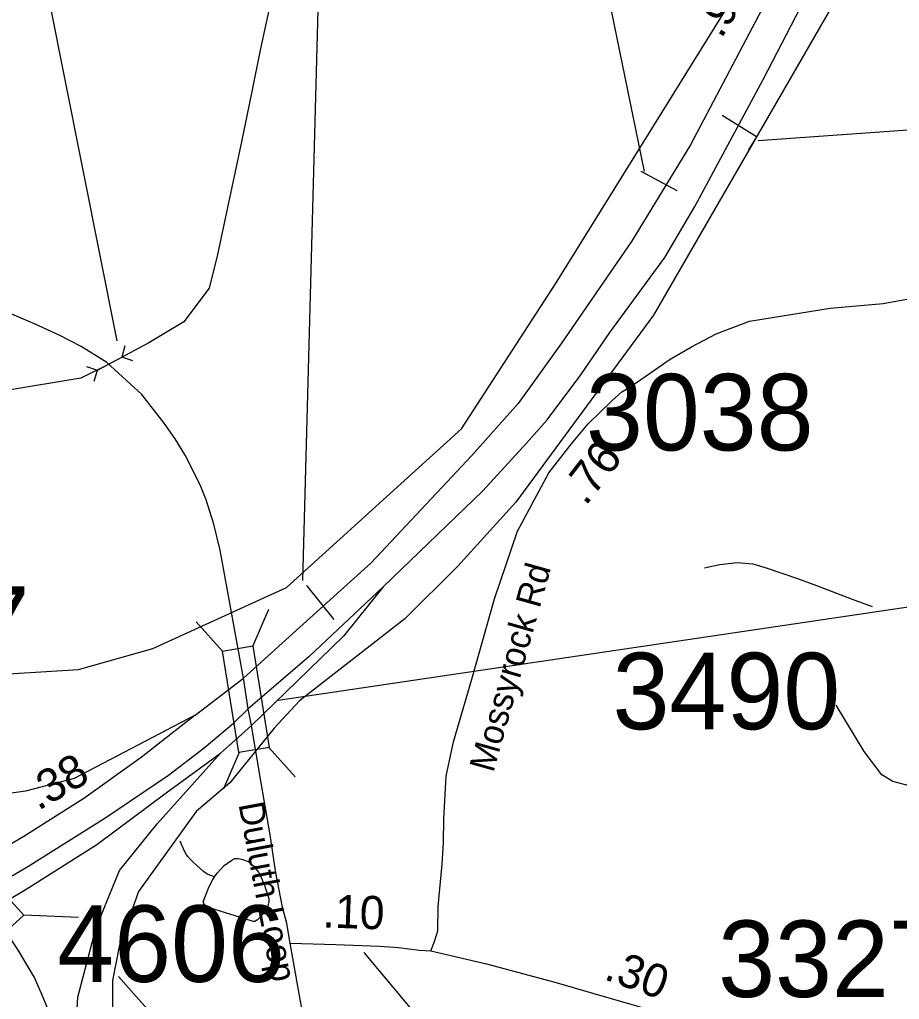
# Model space of a CAD drawing. Extents: x 1662474 to 1856135, y 779280 to 917889.
# Drawn here: x 1778351 to 1781662, y 819185 to 822872 of the extents above; entities that cross this region are included whole.
import ezdxf

# ---------------------------------------------------------------- set-up
doc = ezdxf.new("R2010")
doc.units = 0
for name, color, linetype in [('Cogo Default Point CELL', 7, 'Continuous'), ('Exist Boundary Political City Limit New', 7, 'Continuous'), ('Exist Hydrographic Creek Single Shore', 7, 'Continuous'), ('Exist Hydrographic Misc Water Feature', 7, 'Continuous'), ('Exist Hydrographic Pond Under 1500 Sq Ft', 7, 'Continuous'), ('Exist Road Primary Interstate Divided Center Attributed', 7, 'Continuous'), ('Exist Road Primary Interstate Mileage Hundredths English Label', 7, 'Continuous'), ('Exist Road Primary Interstate Ramp 1 Lane Attributed', 7, 'Continuous'), ('Exist Road Primary Interstate Structure Cantilever Sign Number Label', 7, 'Continuous'), ('Exist Road Primary Interstate Structure Ovrhead Sign CELL', 7, 'Continuous'), ('Exist Road Primary Interstate Structure Standard Bridge CELL', 7, 'Continuous'), ('Exist Road Secondary Mileage Tenths English Label', 7, 'Continuous'), ('Exist Road Secondary Structure Culvert CELL', 7, 'Continuous'), ('Exist Road Secondary Structure Standard Bridge CELL', 7, 'Continuous'), ('Exist Road Secondary Structure Standard Bridge Number Label', 7, 'Continuous'), ('Exist Road Secondary Type 41 Attributed', 7, 'Continuous'), ('Exist Road Secondary Type 51 Attributed', 7, 'Continuous'), ('Exist Road Secondary Type 51 Label', 7, 'Continuous'), ('Exist Vertical Profile Horizontal Axis Label Major', 7, 'Continuous'), ('Map Preparation Boundary City Limit Buffer Line', 7, 'Continuous'), ('Prop DGN Element Guardrail', 7, 'Continuous'), ('Prop Drainage Structure Pipe Removal Label', 7, 'Continuous')]:
    doc.layers.add(name, color=color, linetype=linetype)

msp = doc.modelspace()

# ---------------------------------------------------------------- linework, layer by layer
at = {"layer": 'Cogo Default Point CELL'}
msp.add_line((1779646.5, 819360.8), (1780039.5, 818893.2), dxfattribs=at)
at = {"layer": 'Exist Boundary Political City Limit New'}
for points in [[(1778084.6, 820396), (1778573, 820425.9), (1778852.1, 820505.6), (1779355.5, 820734.7), (1780013.2, 821332.4), (1780370.2, 821881.1), (1781013.1, 822918.2), (1781477.4, 823734.9), (1781477.5, 823840.6), (1781536.1, 823837.9), (1781555.5, 824259.8), (1781728.8, 824232.1), (1782541.5, 825773.9), (1782936.2, 826552.5), (1783088.9, 826853.5), (1783089, 827051.7), (1783189.1, 827051.2), (1783383.2, 827492.5), (1783511.5, 827873.9), (1783644.9, 828645.9)], [(1781882.8, 823745.4), (1780736.1, 821760.1), (1780217.8, 821056.5), (1779999.9, 820815.2), (1779800.4, 820617.4), (1779404.6, 820308.7), (1779308.5, 820205.1), (1779141.8, 820000), (1779014.6, 819891.6), (1778798.1, 819590.3), (1778724.9, 819383.8), (1778700.1, 819255.6), (1778700.1, 818990), (1778703.1, 818791.7), (1778730.6, 818555.7), (1778753.4, 818447.8), (1778857.6, 818076.7), (1778982.9, 817948.6), (1779177.2, 817709.1), (1778983.1, 817406.9), (1778443.1, 817978.6), (1778273.8, 818145.4)]]:
    msp.add_lwpolyline(points, dxfattribs=at)
at = {"layer": 'Exist Hydrographic Creek Single Shore'}
msp.add_lwpolyline([(1779301.6, 822966.2), (1779256.5, 822757.8), (1779225.2, 822601.4), (1779187.5, 822418.2), (1779095.4, 821988), (1779064.1, 821861.8), (1778968.5, 821735.2), (1778837.2, 821655.2), (1778675, 821569), (1778581.1, 821523), (1778301.6, 821476.8)], dxfattribs=at)
at = {"layer": 'Exist Hydrographic Misc Water Feature'}
for points in [[(1780928.2, 820809.5), (1780956.3, 820815.3), (1780986.4, 820821.1), (1781050.6, 820828.7), (1781110.5, 820824.3), (1781164.4, 820807.9), (1781278.2, 820769.1), (1781350, 820742.6), (1781483.7, 820691.6), (1781559.3, 820663.1)], [(1779084.8, 819645.5), (1779056.9, 819655.7), (1779042.9, 819665.7), (1779005.2, 819700), (1778995.2, 819710.1), (1778983.3, 819722.2), (1778979.4, 819728.2), (1778971.4, 819742.2), (1778955.6, 819780.4)]]:
    msp.add_lwpolyline(points, dxfattribs=at)
at = {"layer": 'Exist Hydrographic Pond Under 1500 Sq Ft'}
msp.add_lwpolyline([(1779084.8, 819645.5), (1779094.8, 819659.4), (1779121.1, 819689.2), (1779149.2, 819709), (1779161.3, 819714.9), (1779173.4, 819714.8), (1779191.2, 819710.7), (1779197.4, 819708.7), (1779203.3, 819706.7), (1779209.2, 819704.6), (1779217.2, 819700.5), (1779225.2, 819692.5), (1779231.2, 819686.5), (1779250.9, 819662.3), (1779257, 819650.2), (1779266.7, 819628.1), (1779272.6, 819614.1), (1779276.5, 819602.1), (1779288.4, 819564), (1779288.2, 819552), (1779286.1, 819542), (1779284.1, 819532), (1779280, 819524), (1779253.7, 819492.2), (1779245.7, 819484.3), (1779239.6, 819480.3), (1779235.7, 819478.3), (1779229.8, 819478.4), (1779221.8, 819480.5), (1779065.9, 819529.5), (1779057.9, 819533.6), (1779054, 819535.6), (1779048.1, 819539.7), (1779044, 819545.7), (1779042.1, 819551.7), (1779064.5, 819609.5), (1779076.6, 819633.5), (1779084.8, 819645.5)], dxfattribs=at)
at = {"layer": 'Exist Road Primary Interstate Divided Center Attributed'}
msp.add_line((1779011.6, 820254), (1779192.9, 820393.3), dxfattribs=at)
for points in [[(1781864.8, 824287.8), (1781400.6, 823400.1), (1780875.6, 822400.3), (1780654.1, 822037.2), (1780389.7, 821655), (1780227.5, 821427.6), (1780052.7, 821232.2), (1779672.3, 820825.9), (1779417.5, 820596.8), (1779192.9, 820393.3)], [(1779719.5, 820737.1), (1780093.9, 821098.5), (1780258.4, 821278.5), (1780335.5, 821365.9), (1780463.4, 821535.7), (1780572, 821695.1), (1780779.4, 821977.3), (1780891.7, 822169.3), (1781149.5, 822647.4), (1781466.4, 823259.9), (1781978.4, 824273.8)], [(1779719.5, 820737.1), (1779440.9, 820475.3), (1779316.7, 820368.1), (1779211.5, 820278.8)], [(1778181.8, 819568.8), (1778382, 819684.3), (1778675, 819869.4), (1778911.5, 820028.8), (1779045.1, 820131.7), (1779155.5, 820224.7), (1779211.5, 820278.8)], [(1779011.6, 820254), (1778808.7, 820095.7), (1778592.8, 819941.4), (1778366.6, 819797.4), (1778095, 819638.3)]]:
    msp.add_lwpolyline(points, dxfattribs=at)
at = {"layer": 'Exist Road Primary Interstate Ramp 1 Lane Attributed'}
for points in [[(1779011.6, 820254), (1778556.4, 820016), (1778372.9, 819968.5), (1778090.3, 819928.8), (1777986.9, 819923.5), (1777867.9, 819925), (1777754.6, 819934.9), (1777650.4, 819946.9), (1777561.3, 819966.6), (1777389.1, 820017.9), (1777183.8, 820097.6), (1776966.4, 820220), (1776796.5, 820369.5), (1776660.7, 820507.5), (1776584.1, 820597.9), (1776515.5, 820701.5), (1776479, 820754), (1776313.4, 821053.2)], [(1779719.5, 820737.1), (1779569.7, 820551.8), (1779222.9, 820216.1)], [(1779222.9, 820216.1), (1779161.1, 820158.8), (1779106.8, 820111.2)], [(1778233.9, 819515.2), (1778371.4, 819596.8), (1778641.4, 819767.7), (1778902.9, 819961.7), (1779106.8, 820111.2)], [(1778549.6, 818853.7), (1778570, 819193.6), (1778637.9, 819451.9), (1778726.3, 819669.4), (1778868.9, 819846.1), (1779106.8, 820111.2)], [(1778549.6, 818853.7), (1778474.8, 819106.6), (1778435.6, 819200.3), (1778406.9, 819266.7), (1778348, 819365.7), (1778315.5, 819416.3), (1778233.9, 819515.2)]]:
    msp.add_lwpolyline(points, dxfattribs=at)
at = {"layer": 'Exist Road Primary Interstate Structure Cantilever Sign Number Label'}
msp.add_line((1781130.6, 822417.8), (1786804.6, 822816), dxfattribs=at)
at = {"layer": 'Exist Road Primary Interstate Structure Ovrhead Sign CELL'}
for p, q in [((1780702.5, 822301.1), (1780001.3, 825732.4)), ((1779416.1, 820760.7), (1779497.1, 823724.9)), ((1780688.7, 822301.3), (1780823.6, 822228.7)), ((1779430.9, 820742.6), (1779533.6, 820614.2))]:
    msp.add_line(p, q, dxfattribs=at)
at = {"layer": 'Exist Road Primary Interstate Structure Standard Bridge CELL'}
msp.add_line((1778572.3, 819492.5), (1778366.7, 819502.3), dxfattribs=at)
msp.add_lwpolyline([(1778210.9, 819360.7), (1777907.8, 819694.2), (1778063.6, 819835.8), (1778366.7, 819502.3)], close=True, dxfattribs=at)
at = {"layer": 'Exist Road Secondary Structure Culvert CELL'}
for p, q in [((1778746.6, 821644.5), (1778735.1, 821602.3)), ((1778643.4, 821553.1), (1778735.1, 821602.3)), ((1778776.6, 821588.6), (1778735.1, 821602.3)), ((1778601.9, 821566.8), (1778643.4, 821553.1)), ((1778631.9, 821510.9), (1778643.4, 821553.1))]:
    msp.add_line(p, q, dxfattribs=at)
at = {"layer": 'Exist Road Secondary Structure Standard Bridge CELL'}
for p, q in [((1779287.4, 820652.3), (1779228.3, 820515.3)), ((1779015.5, 820605.8), (1779114.2, 820495.8)), ((1779177.4, 820113.7), (1779118.2, 819976.7)), ((1779288.9, 820132.8), (1779387.6, 820022.8))]:
    msp.add_line(p, q, dxfattribs=at)
msp.add_lwpolyline([(1779228.3, 820515.3), (1779289.5, 820132.9), (1779175.3, 820113.4), (1779114.2, 820495.8)], close=True, dxfattribs=at)
at = {"layer": 'Exist Road Secondary Structure Standard Bridge Number Label'}
msp.add_line((1779323.6, 820310.8), (1782186.8, 820734.4), dxfattribs=at)
at = {"layer": 'Exist Road Secondary Type 41 Attributed'}
msp.add_lwpolyline([(1779898.3, 819367.9), (1780108.2, 819319.2), (1780365.3, 819249.1), (1780511.4, 819207), (1780719.5, 819146.4), (1780811.3, 819124.5), (1780988.3, 819074.2), (1781073.2, 819054.3), (1781249.8, 819041.7), (1781413.6, 819034.4), (1781502.9, 819050.6), (1781522.8, 819064.6)], dxfattribs=at)
at = {"layer": 'Exist Road Secondary Type 51 Attributed'}
for points in [[(1779192.9, 820393.3), (1779105.6, 820875), (1779081.7, 820973.9), (1779052.9, 821064.6), (1779030, 821121.5), (1778973.6, 821232.8), (1778936.7, 821294.8), (1778894.5, 821353.6), (1778810.3, 821461.2), (1778678.6, 821581.4), (1778582.6, 821641.6), (1778500, 821685.1), (1778408.9, 821725.8), (1778101, 821858.1)], [(1779898.3, 819367.9), (1779911.6, 819402.5), (1779924.2, 819443.1), (1779926.4, 819534.6), (1779940.8, 819693.2), (1779946.2, 819772.3), (1779947.8, 819864.5), (1779956.6, 820024.5), (1779983.2, 820154.3), (1780052.3, 820390.2), (1780137.9, 820691.7), (1780225, 820946.5), (1780342.7, 821166.6), (1780427.1, 821275.1), (1780490.4, 821350.4), (1780579.7, 821437.9), (1780617.6, 821471.4), (1780646.6, 821489.2), (1780798.4, 821594.1), (1780878.8, 821640.9), (1780972.5, 821690), (1781097.5, 821736.9), (1781400.5, 821785.6), (1781600.8, 821804.4), (1781702.9, 821822.1)], [(1779211.5, 820278.8), (1779192.9, 820393.3)], [(1779222.9, 820216.1), (1779211.5, 820278.8)], [(1782422.6, 819903), (1782417.4, 819909.6), (1782405.8, 819919), (1782379.2, 819928.8), (1782344.9, 819936.2), (1782263.3, 819943.6), (1781885.2, 819968.1), (1781703.5, 819987.7), (1781637.1, 820004.9), (1781595.4, 820029.5), (1781529.1, 820117.8), (1781423.5, 820292.1)], [(1779369, 819395.9), (1779355.8, 819470.6), (1779340.7, 819531.4), (1779313.7, 819669.1), (1779293.8, 819804.6), (1779259.5, 820000.1), (1779222.9, 820216.1)], [(1779529.6, 818542.4), (1779519.6, 818570.5), (1779506.7, 818628.8), (1779496, 818686.9), (1779480.7, 818761.2), (1779463.2, 818857.5), (1779441.3, 818976), (1779419.4, 819114.8), (1779401.9, 819212.9), (1779369, 819395.9)], [(1779369, 819395.9), (1779540.9, 819391.5), (1779704.7, 819385.6), (1779776.2, 819379.7), (1779854.8, 819370.1), (1779898.3, 819367.9)], [(1779529.6, 818542.4), (1779479.3, 818540.9), (1779432.8, 818546.8), (1779375.9, 818566.3), (1779331.7, 818592.4), (1779259.5, 818672), (1779177.4, 818767.9), (1779079.5, 818875.9), (1779006.9, 818953.2), (1778911.3, 819061.1), (1778797.6, 819185.5), (1778723, 819270.9)]]:
    msp.add_lwpolyline(points, dxfattribs=at)
at = {"layer": 'Exist Vertical Profile Horizontal Axis Label Major'}
msp.add_line((1778717.8, 821663.6), (1777963.7, 825446.9), dxfattribs=at)
at = {"layer": 'Map Preparation Boundary City Limit Buffer Line'}
for points in [[(1778084.6, 820396), (1778573, 820425.9), (1778852.1, 820505.6), (1779355.5, 820734.7), (1780013.2, 821332.4), (1780370.2, 821881.1), (1781013.1, 822918.2), (1781477.4, 823734.9), (1781477.5, 823840.6), (1781536.1, 823837.9), (1781555.5, 824259.8), (1781728.8, 824232.1), (1782541.5, 825773.9), (1782936.2, 826552.5), (1783088.9, 826853.5), (1783089, 827051.7), (1783189.1, 827051.2), (1783383.2, 827492.5), (1783511.5, 827873.9), (1783644.9, 828645.9)], [(1781882.8, 823745.4), (1780736.1, 821760.1), (1780217.8, 821056.5), (1779999.9, 820815.2), (1779800.4, 820617.4), (1779404.6, 820308.7), (1779308.5, 820205.1), (1779141.8, 820000), (1779014.6, 819891.6), (1778798.1, 819590.3), (1778724.9, 819383.8), (1778700.1, 819255.6), (1778700.1, 818990), (1778703.1, 818791.7), (1778730.6, 818555.7), (1778753.4, 818447.8), (1778857.6, 818076.7), (1778982.9, 817948.6), (1779177.2, 817709.1), (1778983.1, 817406.9), (1778443.1, 817978.6), (1778273.8, 818145.4)]]:
    msp.add_lwpolyline(points, dxfattribs=at)
at = {"layer": 'Prop Drainage Structure Pipe Removal Label'}
for q in [(1780995.2, 822510.8), (1781094, 822382.3)]:
    msp.add_line((1781124.1, 822430.8), q, dxfattribs=at)

# ---------------------------------------------------------------- texts
at = {"layer": 'Cogo Default Point CELL'}
for s, p in [('3038', (1780482, 821250.8)), ('4607', (1777531.5, 820451.7)), ('3490', (1780582.2, 820201.4)), ('4606', (1778492.3, 819250.7)), ('3327', (1780979.5, 819193.6))]:
    msp.add_text(s, height=288, dxfattribs=at).set_placement(p)
at = {"layer": 'Exist Road Primary Interstate Mileage Hundredths English Label'}
for s, rotation, p in [('.90', 58.6072, (1780991.2, 822797.4)), ('.38', 29.9758, (1778420.5, 819893.3))]:
    msp.add_text(s, height=125, rotation=rotation, dxfattribs=at).set_placement(p)
at = {"layer": 'Exist Road Secondary Mileage Tenths English Label'}
msp.add_text('.30', height=125, rotation=340.0634, dxfattribs=at).set_placement((1780545.7, 819261.8))
at = {"layer": 'Exist Road Secondary Type 51 Label'}
for s, rotation, p in [('Mossyrock Rd', 74.2776, (1780133.3, 820035.3)), ('Duluth Loop', 280.629, (1779174.2, 819919.1))]:
    msp.add_text(s, height=95, rotation=rotation, dxfattribs=at).set_placement(p)
at = {"layer": 'Prop DGN Element Guardrail'}
for s, rotation, p in [('.76', 52.1113, (1780481.1, 821039.1)), ('.10', 357.9362, (1779489.5, 819455.9))]:
    msp.add_text(s, height=125, rotation=rotation, dxfattribs=at).set_placement(p)

doc.saveas('drawing.dxf')
